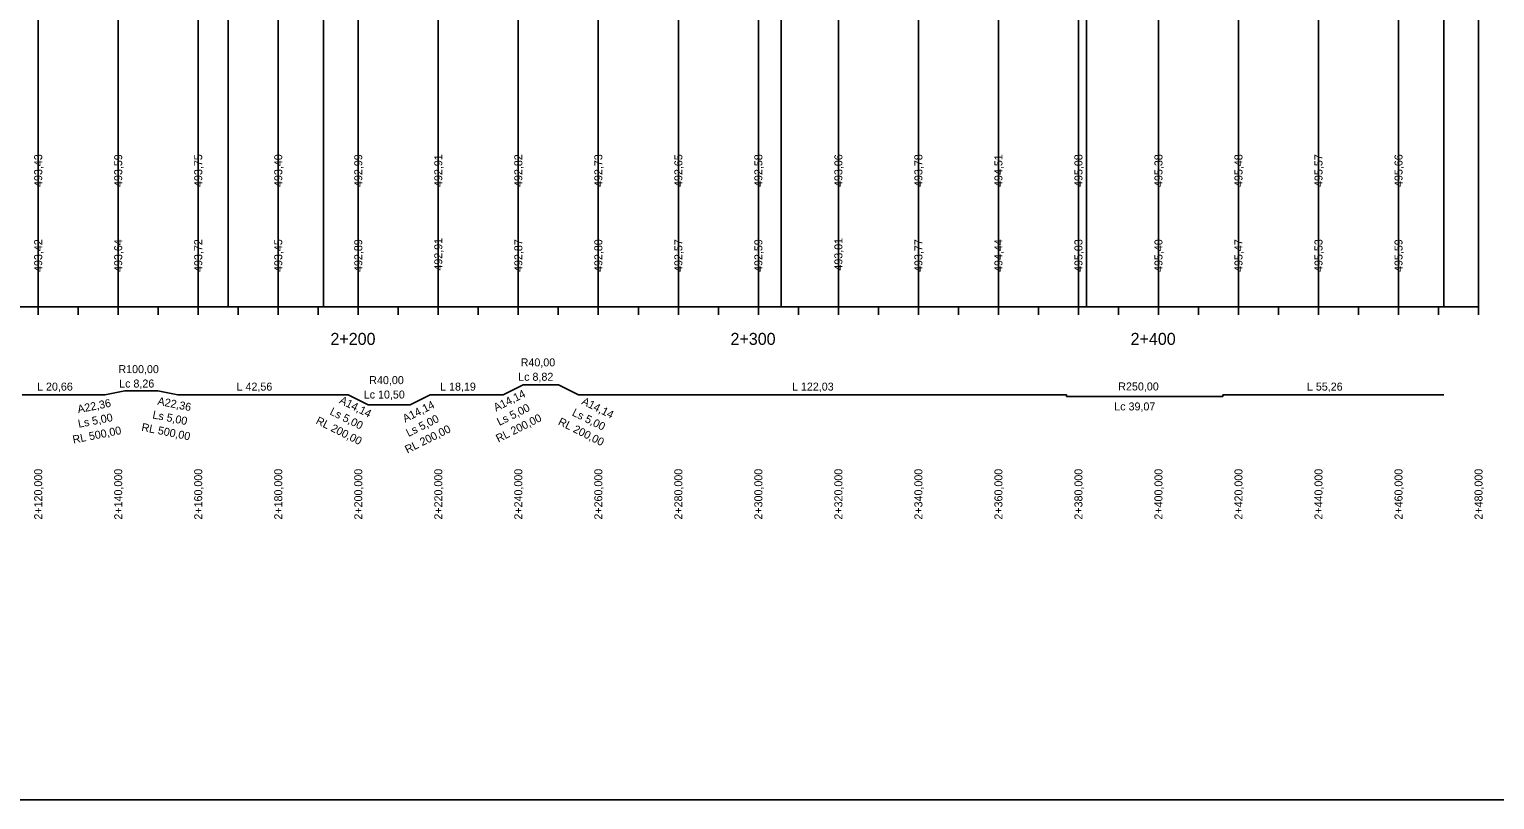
# Model space of a CAD drawing. Extents: x -632716 to -629545, y -1094726 to -1088285.
# Drawn here: x -630334.2 to -629967.9, y -1090378.9 to -1090186.2 of the extents above; entities that cross this region are included whole.
import ezdxf

# ---------------------------------------------------------------- set-up
doc = ezdxf.new("R2010")
doc.units = 0
for name, color, linetype in [('20', 7, 'Continuous'), ('formát', 7, 'Continuous'), ('NIVELETA_VYSKY', 7, 'Continuous'), ('REZ_POPIS', 7, 'Continuous'), ('REZ_TABULKA', 7, 'Continuous'), ('REZ_TENKA', 7, 'Continuous'), ('REZ_TLUSTA', 7, 'Continuous'), ('SKLONY_NIVELETA', 7, 'Continuous'), ('TEREN_VYSKY', 7, 'Continuous')]:
    doc.layers.add(name, color=color, linetype=linetype)

msp = doc.modelspace()

# ---------------------------------------------------------------- linework, layer by layer
at = {"layer": '20'}
for points in [[(-629971.95, -1089955.62), (-629971.95, -1090205.62), (-629971.95, -1090255.62), (-629971.95, -1090195.62)], [(-630031.95, -1090100.83), (-630031.95, -1090205.62), (-630031.95, -1090255.62), (-630031.95, -1090195.62)], [(-630011.95, -1090099.93), (-630011.95, -1090205.62), (-630011.95, -1090255.62), (-630011.95, -1090195.62)], [(-629991.95, -1090099.03), (-629991.95, -1090205.62), (-629991.95, -1090255.62), (-629991.95, -1090195.62)], [(-630071.95, -1090104.86), (-630071.95, -1090205.62), (-630071.95, -1090255.62), (-630071.95, -1090195.62)], [(-630051.95, -1090101.84), (-630051.95, -1090205.62), (-630051.95, -1090255.62), (-630051.95, -1090195.62)], [(-630091.95, -1090110.54), (-630091.95, -1090205.62), (-630091.95, -1090255.62), (-630091.95, -1090195.62)], [(-630311.95, -1090119.68), (-630311.95, -1090205.62), (-630311.95, -1090255.62), (-630311.95, -1090195.62)], [(-630291.95, -1090118.13), (-630291.95, -1090205.62), (-630291.95, -1090255.62), (-630291.95, -1090195.62)], [(-630111.95, -1090117.79), (-630111.95, -1090205.62), (-630111.95, -1090255.62), (-630111.95, -1090195.62)], [(-630331.95, -1090121.31), (-630331.95, -1090205.62), (-630331.95, -1090255.62), (-630331.95, -1090195.62)], [(-630271.95, -1090121.58), (-630271.95, -1090205.62), (-630271.95, -1090255.62), (-630271.95, -1090195.62)], [(-630251.95, -1090125.7), (-630251.95, -1090205.62), (-630251.95, -1090255.62), (-630251.95, -1090195.62)], [(-630231.95, -1090126.56), (-630231.95, -1090205.62), (-630231.95, -1090255.62), (-630231.95, -1090195.62)], [(-630131.95, -1090125.05), (-630131.95, -1090205.62), (-630131.95, -1090255.62), (-630131.95, -1090195.62)], [(-630211.95, -1090127.42), (-630211.95, -1090205.62), (-630211.95, -1090255.62), (-630211.95, -1090195.62)], [(-630191.95, -1090128.27), (-630191.95, -1090205.62), (-630191.95, -1090255.62), (-630191.95, -1090195.62)], [(-630171.95, -1090129.13), (-630171.95, -1090205.62), (-630171.95, -1090255.62), (-630171.95, -1090195.62)], [(-630151.95, -1090129.8), (-630151.95, -1090205.62), (-630151.95, -1090255.62), (-630151.95, -1090195.62)]]:
    msp.add_lwpolyline(points, dxfattribs=at)
at = {"layer": 'formát'}
msp.add_lwpolyline([(-632546.83, -1090378.9), (-629545.24, -1090378.9), (-629545.24, -1089784.9), (-632546.83, -1089784.9)], close=True, dxfattribs=at)
at = {"layer": 'REZ_TABULKA'}
msp.add_lwpolyline([(-630335.93, -1090277.62), (-630315.26, -1090277.62), (-630315.26, -1090277.62), (-630310.26, -1090276.62), (-630310.26, -1090276.62), (-630302.01, -1090276.62), (-630302.01, -1090276.62), (-630297.01, -1090277.62), (-630297.01, -1090277.62), (-630254.45, -1090277.62), (-630254.45, -1090277.62), (-630249.45, -1090280.12), (-630249.45, -1090280.12), (-630238.95, -1090280.12), (-630238.95, -1090280.12), (-630233.95, -1090277.62), (-630233.95, -1090277.62), (-630215.76, -1090277.62), (-630215.76, -1090277.62), (-630210.76, -1090275.12), (-630210.76, -1090275.12), (-630201.93, -1090275.12), (-630201.93, -1090275.12), (-630196.93, -1090277.62), (-630196.93, -1090277.62), (-630074.91, -1090277.62), (-630074.91, -1090278.02), (-630035.84, -1090278.02), (-630035.84, -1090277.62), (-629980.58, -1090277.62)], dxfattribs=at)
at = {"layer": 'REZ_TENKA'}
for p, q in [((-630331.95, -1090257.62), (-630331.95, -1090255.62)), ((-630321.95, -1090257.62), (-630321.95, -1090255.62)), ((-630311.95, -1090257.62), (-630311.95, -1090255.62)), ((-630301.95, -1090257.62), (-630301.95, -1090255.62)), ((-630291.95, -1090257.62), (-630291.95, -1090255.62)), ((-630281.95, -1090257.62), (-630281.95, -1090255.62)), ((-630271.95, -1090257.62), (-630271.95, -1090255.62)), ((-630261.95, -1090257.62), (-630261.95, -1090255.62)), ((-630241.95, -1090257.62), (-630241.95, -1090255.62)), ((-630231.95, -1090257.62), (-630231.95, -1090255.62)), ((-630221.95, -1090257.62), (-630221.95, -1090255.62)), ((-630211.95, -1090257.62), (-630211.95, -1090255.62)), ((-630201.95, -1090257.62), (-630201.95, -1090255.62)), ((-630191.95, -1090257.62), (-630191.95, -1090255.62)), ((-630181.95, -1090257.62), (-630181.95, -1090255.62)), ((-630171.95, -1090257.62), (-630171.95, -1090255.62)), ((-630161.95, -1090257.62), (-630161.95, -1090255.62)), ((-630141.95, -1090257.62), (-630141.95, -1090255.62)), ((-630131.95, -1090257.62), (-630131.95, -1090255.62)), ((-630121.95, -1090257.62), (-630121.95, -1090255.62)), ((-630111.95, -1090257.62), (-630111.95, -1090255.62)), ((-630101.95, -1090257.62), (-630101.95, -1090255.62)), ((-630091.95, -1090257.62), (-630091.95, -1090255.62)), ((-630081.95, -1090257.62), (-630081.95, -1090255.62)), ((-630071.95, -1090257.62), (-630071.95, -1090255.62)), ((-630061.95, -1090257.62), (-630061.95, -1090255.62)), ((-630041.95, -1090257.62), (-630041.95, -1090255.62)), ((-630031.95, -1090257.62), (-630031.95, -1090255.62)), ((-630021.95, -1090257.62), (-630021.95, -1090255.62)), ((-630011.95, -1090257.62), (-630011.95, -1090255.62)), ((-630001.95, -1090257.62), (-630001.95, -1090255.62)), ((-629991.95, -1090257.62), (-629991.95, -1090255.62)), ((-629981.95, -1090257.62), (-629981.95, -1090255.62)), ((-629971.95, -1090257.62), (-629971.95, -1090255.62))]:
    msp.add_line(p, q, dxfattribs=at)
at = {"layer": 'REZ_TLUSTA'}
for p, q in [((-630251.95, -1090257.62), (-630251.95, -1090253.62)), ((-630151.95, -1090257.62), (-630151.95, -1090253.62)), ((-630051.95, -1090257.62), (-630051.95, -1090253.62)), ((-632451.95, -1090255.62), (-629971.95, -1090255.62))]:
    msp.add_line(p, q, dxfattribs=at)
at = {"layer": 'SKLONY_NIVELETA'}
for p, q in [((-629980.58, -1089998.52), (-629980.58, -1090255.62)), ((-630069.96, -1090002.54), (-630069.96, -1090255.62)), ((-630284.45, -1090017.44), (-630284.45, -1090255.62)), ((-630260.64, -1090025.32), (-630260.64, -1090255.62)), ((-630146.24, -1090030.24), (-630146.24, -1090255.62))]:
    msp.add_line(p, q, dxfattribs=at)

# ---------------------------------------------------------------- texts
at = {"layer": 'NIVELETA_VYSKY'}
for s, p in [('493,43', (-630330.95, -1090225.62)), ('493,59', (-630310.95, -1090225.62)), ('493,75', (-630290.95, -1090225.62)), ('493,40', (-630270.95, -1090225.62)), ('492,99', (-630250.95, -1090225.62)), ('492,91', (-630230.95, -1090225.62)), ('492,82', (-630210.95, -1090225.62)), ('492,73', (-630190.95, -1090225.62)), ('492,65', (-630170.95, -1090225.62)), ('492,58', (-630150.95, -1090225.62)), ('493,06', (-630130.95, -1090225.62)), ('493,78', (-630110.95, -1090225.62)), ('494,51', (-630090.95, -1090225.62)), ('495,08', (-630070.95, -1090225.62)), ('495,38', (-630050.95, -1090225.62)), ('495,48', (-630030.95, -1090225.62)), ('495,57', (-630010.95, -1090225.62)), ('495,66', (-629990.95, -1090225.62))]:
    msp.add_text(s, height=2, rotation=90, dxfattribs=at).set_placement(p)
at = {"layer": 'REZ_POPIS'}
for s, p in [('2+200', (-630258.91, -1090265.12)), ('2+300', (-630158.91, -1090265.12)), ('2+400', (-630058.91, -1090265.12))]:
    msp.add_text(s, height=3, dxfattribs=at).set_placement(p)
at = {"layer": 'REZ_TABULKA'}
for s, p in [('R40,00', (-630211.35, -1090270.5)), ('R100,00', (-630311.9, -1090272.19)), ('R40,00', (-630249.2, -1090274.94)), ('Lc 8,82', (-630211.97, -1090274.1)), ('L 20,66', (-630332.23, -1090276.56)), ('Lc 8,26', (-630311.71, -1090275.79)), ('L 42,56', (-630282.36, -1090276.56)), ('Lc 10,50', (-630250.58, -1090278.54)), ('L 18,19', (-630231.49, -1090276.56)), ('L 122,03', (-630143.54, -1090276.56)), ('R250,00', (-630061.99, -1090276.52)), ('L 55,26', (-630014.84, -1090276.56)), ('Lc 39,07', (-630062.99, -1090281.52))]:
    msp.add_text(s, height=2, dxfattribs=at).set_placement(p)
for s, rotation, p in [('A14,14', 26.5651, (-630217.53, -1090281.81)), ('A22,36', 11.3099, (-630321.93, -1090282.23)), ('A22,36', 348.6901, (-630302.24, -1090280.06)), ('Ls 5,00', 333.4349, (-630259.25, -1090282.44)), ('A14,14', 333.4349, (-630256.87, -1090279.61)), ('A14,14', 26.5651, (-630240.25, -1090284.57)), ('Ls 5,00', 26.5651, (-630216.69, -1090285.41)), ('Ls 5,00', 333.4349, (-630198.69, -1090282.7)), ('A14,14', 333.4349, (-630196.31, -1090279.86)), ('Ls 5,00', 11.3099, (-630321.79, -1090285.87)), ('Ls 5,00', 348.6901, (-630303.5, -1090283.48)), ('RL 200,00', 333.4349, (-630262.73, -1090284.73)), ('Ls 5,00', 26.5651, (-630239.4, -1090288.17)), ('RL 200,00', 26.5651, (-630216.95, -1090289.57)), ('RL 200,00', 333.4349, (-630202.17, -1090284.98)), ('RL 500,00', 11.3099, (-630323.14, -1090289.82)), ('RL 500,00', 348.6901, (-630306.26, -1090286.6)), ('RL 200,00', 26.5651, (-630239.67, -1090292.33)), ('2+120,000', 90, (-630330.95, -1090308.83)), ('2+140,000', 90, (-630310.95, -1090308.83)), ('2+160,000', 90, (-630290.95, -1090308.83)), ('2+180,000', 90, (-630270.95, -1090308.83)), ('2+200,000', 90, (-630250.95, -1090308.83)), ('2+220,000', 90, (-630230.95, -1090308.83)), ('2+240,000', 90, (-630210.95, -1090308.83)), ('2+260,000', 90, (-630190.95, -1090308.83)), ('2+280,000', 90, (-630170.95, -1090308.83)), ('2+300,000', 90, (-630150.95, -1090308.83)), ('2+320,000', 90, (-630130.95, -1090308.83)), ('2+340,000', 90, (-630110.95, -1090308.83)), ('2+360,000', 90, (-630090.95, -1090308.83)), ('2+380,000', 90, (-630070.95, -1090308.83)), ('2+400,000', 90, (-630050.95, -1090308.83)), ('2+420,000', 90, (-630030.95, -1090308.83)), ('2+440,000', 90, (-630010.95, -1090308.83)), ('2+460,000', 90, (-629990.95, -1090308.83)), ('2+480,000', 90, (-629970.95, -1090308.83))]:
    msp.add_text(s, height=2, rotation=rotation, dxfattribs=at).set_placement(p)
at = {"layer": 'TEREN_VYSKY'}
for s, p in [('493,42', (-630330.95, -1090246.88)), ('493,64', (-630310.95, -1090246.88)), ('493,72', (-630290.95, -1090246.88)), ('493,45', (-630270.95, -1090246.88)), ('492,89', (-630250.95, -1090246.88)), ('492,91', (-630230.95, -1090246.55)), ('492,87', (-630210.95, -1090246.88)), ('492,80', (-630190.95, -1090246.88)), ('492,57', (-630170.95, -1090246.88)), ('492,59', (-630150.95, -1090246.88)), ('493,01', (-630130.95, -1090246.55)), ('493,77', (-630110.95, -1090246.88)), ('494,44', (-630090.95, -1090246.88)), ('495,03', (-630070.95, -1090246.88)), ('495,40', (-630050.95, -1090246.88)), ('495,47', (-630030.95, -1090246.88)), ('495,53', (-630010.95, -1090246.88)), ('495,59', (-629990.95, -1090246.88))]:
    msp.add_text(s, height=2, rotation=90, dxfattribs=at).set_placement(p)

doc.saveas('drawing.dxf')
